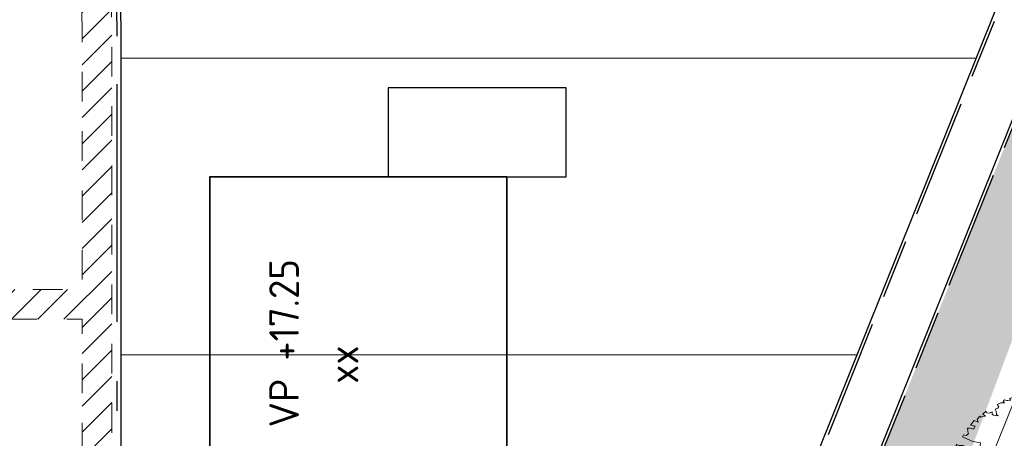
# Model space of a CAD drawing. Header units: metres. Extents: x 174282 to 175177, y 462028 to 462851.
# Tile 601 of 636: x 174694 to 174727, y 462437 to 462451. Entities that reach past the tile are written whole.
import ezdxf
from ezdxf.enums import TextEntityAlignment as Align

# ---------------------------------------------------------------- set-up
doc = ezdxf.new("R2010")
doc.units = ezdxf.units.M
for name, pattern in [('NLCS-HIDDEN', [4, 2, -2]), ('VH-OPSLUITBAND_100X200', [16, 8, -2, 4, -2]), ('VH-OPSLUITBAND_120X250', [26, 16, -4, 2, -4])]:
    doc.linetypes.add(name, pattern=pattern)
for name, color, linetype, lineweight in [('B-ME-GR-BOOM-S', 8, 'Continuous', 20), ('B-ME-WH-WATERGANG_SLOOT_INSTEEK-G', 8, 'Continuous', 20), ('N-PV-KG-GRENS_PERCEEL-G', 1, 'Continuous', 20), ('N-PV-KG-GRENS_UITGEEFBAAR-GEBIED-G', 170, 'Continuous', 30), ('N-WE-KL-TRACE_WENSTRACE-A', 1, 'Continuous', 20), ('N-WE-KL-TRACE_WENSTRACE-G', 7, 'NLCS-HIDDEN', 20), ('N-WE-OG-BEBOUWING_GARAGE-G', 142, 'Continuous', 25), ('N-WE-OG-BEBOUWING_WONINGBOUW-G', 7, 'Continuous', 35), ('N-WE-OG-BEBOUWING_WONINGBOUW_HUISNUMMER-T20', 7, 'Continuous', 25), ('N-WE-OG-BEBOUWING_WONINGBOUW_VLOERPEIL-T20', 7, 'Continuous', 25), ('N-WE-VH-KANTOPSLUITING_ACHTERKANTBAND-G', 50, 'Continuous', 25), ('N-WE-VH-KANTOPSLUITING_OPSLUITBAND_100X200-G', 152, 'VH-OPSLUITBAND_100X200', 25), ('N-WE-VH-KANTOPSLUITING_OPSLUITBAND_120X250-G', 152, 'VH-OPSLUITBAND_120X250', 25)]:
    doc.layers.add(name, color=color, linetype=linetype, lineweight=lineweight)
doc.layers.add('N-WE-GR-GRAS_BERM-NECTAR-ONDER-MAAIMES-V', color=7, linetype='Continuous', lineweight=25, true_color=0xc4ff8a)
doc.styles.add('NLCS-ISO-M500-T20', font='NLCS-ISO.ttf', dxfattribs={"height": 1})

# ---------------------------------------------------------------- blocks, each defined once
blk = doc.blocks.new('boom')
blk.add_lwpolyline([(-0.3058869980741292, 1.961443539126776), (-0.367967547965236, 2.058375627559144), (-0.4348348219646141, 2.112359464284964), (-0.4631247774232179, 2.207472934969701), (-0.5531377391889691, 2.307727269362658), (-0.6209857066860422, 2.375745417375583), (-0.7266629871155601, 2.320002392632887), (-0.8640880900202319, 2.305284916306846), (-0.9726863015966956, 2.266609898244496), (-0.9458113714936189, 2.227808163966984), (-1.008520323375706, 2.215868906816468), (-1.03390285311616, 2.221838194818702), (-1.086159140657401, 2.23527011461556), (-1.117513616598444, 2.197960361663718), (-1.084666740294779, 2.169604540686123), (-1.135430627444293, 2.169604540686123), (-1.165292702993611, 2.165127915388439), (-1.249446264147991, 2.128632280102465), (-1.21374823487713, 2.083561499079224), (-1.238172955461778, 2.046001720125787), (-1.294538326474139, 2.021588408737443), (-1.271991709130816, 1.976517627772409), (-1.266355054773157, 1.907032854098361), (-1.228778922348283, 1.87322959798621), (-1.330235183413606, 1.893887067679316), (-1.364053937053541, 1.910788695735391), (-1.358417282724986, 1.967127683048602), (-1.424176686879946, 1.937080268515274), (-1.482420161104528, 1.940836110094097), (-1.493692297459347, 1.976517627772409), (-1.572603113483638, 1.910788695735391), (-1.514359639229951, 1.867595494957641), (-1.570723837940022, 1.860083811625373), (-1.615815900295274, 1.843182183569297), (-1.638361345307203, 1.865717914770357), (-1.702241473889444, 1.803745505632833), (-1.679694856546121, 1.732382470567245), (-1.763198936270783, 1.76855995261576), (-1.851489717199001, 1.662658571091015), (-1.745539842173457, 1.645008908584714), (-1.784387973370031, 1.57793787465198), (-1.85502083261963, 1.59911855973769), (-1.918591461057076, 1.595588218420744), (-1.900932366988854, 1.475567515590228), (-1.890337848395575, 1.47203717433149), (-1.943312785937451, 1.436737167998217), (-2.006882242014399, 1.450857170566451), (-2.02807127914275, 1.401436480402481), (-1.918591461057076, 1.352016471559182), (-1.794983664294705, 1.295535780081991), (-1.625464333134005, 1.267295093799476), (-1.636060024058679, 1.168454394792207), (-1.590148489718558, 1.140214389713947), (-1.505388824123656, 1.09432404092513), (-1.410034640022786, 1.111974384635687), (-1.304084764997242, 1.076673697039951), (-1.26170551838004, 1.006073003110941), (-1.349996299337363, 1.020193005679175), (-1.417098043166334, 1.059023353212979), (-1.473604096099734, 1.023723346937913), (-1.660781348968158, 0.9248826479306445), (-1.706692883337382, 1.101384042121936), (-1.752603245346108, 1.143744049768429), (-1.862084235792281, 1.073144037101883), (-1.939780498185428, 1.179044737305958), (-2.021009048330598, 1.207284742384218), (-2.112830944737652, 1.207284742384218), (-2.157668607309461, 1.233627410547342), (-2.207795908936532, 1.145943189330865), (-2.162274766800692, 1.111974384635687), (-2.179932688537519, 1.055493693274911), (-2.211717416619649, 1.041373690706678), (-2.265102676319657, 1.033418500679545), (-2.306358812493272, 0.9604088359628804), (-2.285881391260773, 0.9001723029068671), (-2.335325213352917, 0.8507516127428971), (-2.36357765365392, 0.8260412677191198), (-2.23643874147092, 0.7201405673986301), (-2.282350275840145, 0.6777805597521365), (-2.352983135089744, 0.6601302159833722), (-2.42008370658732, 0.6989605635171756), (-2.44127391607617, 0.5859991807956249), (-2.423615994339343, 0.5789391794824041), (-2.374173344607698, 0.5683495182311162), (-2.38476786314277, 0.5048088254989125), (-2.356514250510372, 0.4730384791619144), (-2.374173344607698, 0.3741977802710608), (-2.465995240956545, 0.3035970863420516), (-2.427147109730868, 0.236526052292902), (-2.437742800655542, 0.2012260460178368), (-2.508375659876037, 0.1518053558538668), (-2.487185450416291, 0.02472465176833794), (-2.448337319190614, 0.0106046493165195), (-2.416176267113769, -0.03011826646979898), (-2.416176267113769, -0.1056329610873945), (-2.442840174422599, -0.123401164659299), (-2.460616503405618, -0.1767057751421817), (-2.438396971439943, -0.2344522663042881), (-2.433952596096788, -0.2966413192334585), (-2.398399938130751, -0.2833149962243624), (-2.322850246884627, -0.2433367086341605), (-2.296186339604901, -0.2078003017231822), (-2.247301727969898, -0.2655467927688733), (-2.162863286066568, -0.2744312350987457), (-2.170781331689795, -0.412212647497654), (-2.219308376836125, -0.4221115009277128), (-2.295564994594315, -0.3943947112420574), (-2.347062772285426, -0.448839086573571), (-2.426291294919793, -0.4369604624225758), (-2.417377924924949, -0.5220912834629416), (-2.34508267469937, -0.5537682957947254), (-2.393609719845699, -0.6111823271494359), (-2.349044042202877, -0.6398890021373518), (-2.333198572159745, -0.7101722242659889), (-2.355987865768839, -0.7674179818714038), (-2.336416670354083, -0.8247080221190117), (-2.272109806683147, -0.8247080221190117), (-2.109946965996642, -0.8903817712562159), (-2.049833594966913, -0.8288998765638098), (-1.946385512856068, -0.8219134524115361), (-1.868099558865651, -0.7562390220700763), (-1.954772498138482, -0.8764089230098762), (-2.02606890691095, -0.8764089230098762), (-2.084783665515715, -0.9672351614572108), (-2.196619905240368, -0.9462752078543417), (-2.251139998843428, -1.030114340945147), (-2.214793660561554, -1.112556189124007), (-2.14674231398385, -1.126996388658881), (-2.119881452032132, -1.18313371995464), (-2.127207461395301, -1.255135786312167), (-2.094242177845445, -1.306391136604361), (-2.061276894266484, -1.301509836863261), (-2.033195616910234, -1.347883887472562), (-2.006334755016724, -1.373511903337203), (-1.983137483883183, -1.367409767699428), (-1.962381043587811, -1.402801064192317), (-1.996567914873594, -1.423547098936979), (-1.952614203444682, -1.480904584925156), (-1.881799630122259, -1.473582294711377), (-1.851276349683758, -1.476023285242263), (-1.84517192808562, -1.523617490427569), (-1.869590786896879, -1.535821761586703), (-1.89523006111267, -1.555347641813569), (-1.84293977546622, -1.650591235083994), (-1.701030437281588, -1.636952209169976), (-1.624783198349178, -1.495622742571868), (-1.419942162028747, -1.506018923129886), (-1.30532276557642, -1.364175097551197), (-1.231639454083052, -1.225058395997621), (-1.02696254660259, -1.195052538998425), (-0.9341758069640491, -1.083213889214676), (-0.8714082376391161, -0.9904691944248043), (-0.9478207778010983, -1.181413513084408), (-1.013317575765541, -1.26324698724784), (-1.100645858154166, -1.265974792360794), (-1.141581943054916, -1.377813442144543), (-1.196161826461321, -1.405091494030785), (-1.185246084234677, -1.473285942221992), (-1.253470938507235, -1.566029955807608), (-1.395380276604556, -1.609674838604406), (-1.449211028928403, -1.651869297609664), (-1.586414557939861, -1.683966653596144), (-1.572767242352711, -1.806074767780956), (-1.651909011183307, -1.830624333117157), (-1.512728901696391, -1.953374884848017), (-1.463606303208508, -1.94246366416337), (-1.389922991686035, -1.958829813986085), (-1.264387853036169, -1.937008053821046), (-1.274154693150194, -2.007791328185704), (-1.235320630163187, -2.06854835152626), (-1.186353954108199, -2.065173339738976), (-1.179600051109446, -2.117492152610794), (-1.220123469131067, -2.164747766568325), (-1.117126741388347, -2.220442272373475), (-1.091799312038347, -2.19850197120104), (-1.051275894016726, -2.200189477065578), (-0.9955564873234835, -2.244070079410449), (-0.9499673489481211, -2.220442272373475), (-0.8891822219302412, -2.242381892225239), (-0.8199550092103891, -2.252508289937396), (-0.8030696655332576, -2.225505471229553), (-0.7743658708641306, -2.28626249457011), (-0.7777434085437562, -2.306515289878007), (-0.7000729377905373, -2.313265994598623), (-0.6561731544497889, -2.252508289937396), (-0.5481107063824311, -2.129306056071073), (-0.5362910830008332, -2.119179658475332), (-0.5582409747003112, -2.244070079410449), (-0.5970762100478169, -2.262634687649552), (-0.5514870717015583, -2.309890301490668), (-0.4958825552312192, -2.403423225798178), (-0.4448970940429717, -2.420410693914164), (-0.3735162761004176, -2.376242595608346), (-0.2409529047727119, -2.488361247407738), (-0.1389796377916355, -2.447590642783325), (-0.05400308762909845, -2.457783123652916), (0.0785602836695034, -2.488361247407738), (0.1431426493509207, -2.41361570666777), (0.2791058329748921, -2.410218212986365), (0.3599697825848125, -2.285145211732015), (0.3450814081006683, -2.174336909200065), (0.3782689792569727, -2.059551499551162), (0.3982423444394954, -1.961784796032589), (0.4636675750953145, -2.077842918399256), (0.519553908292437, -2.138910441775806), (0.5372727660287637, -2.232924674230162), (0.5124666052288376, -2.340019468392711), (0.6494309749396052, -2.392442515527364), (0.9663755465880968, -2.28754941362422), (1.000460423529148, -2.199785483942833), (1.181574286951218, -2.196114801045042), (1.293255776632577, -2.126619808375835), (1.326109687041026, -1.995529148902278), (1.392091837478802, -2.040497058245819), (1.416086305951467, -1.956557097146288), (1.509061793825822, -1.956557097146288), (1.632029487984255, -1.8666219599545), (1.47607071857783, -1.668764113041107), (1.524057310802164, -1.632790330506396), (1.587187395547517, -1.556243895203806), (1.665020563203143, -1.590820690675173), (1.632029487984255, -1.674759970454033), (1.775952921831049, -1.717929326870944), (1.890494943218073, -1.594280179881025), (1.896397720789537, -1.480046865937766), (2.008382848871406, -1.480046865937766), (2.048199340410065, -1.412886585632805), (2.000917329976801, -1.286028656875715), (2.092993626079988, -1.310902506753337), (2.130321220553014, -1.261154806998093), (2.172626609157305, -1.221355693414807), (2.115390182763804, -1.149220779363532), (2.182581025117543, -1.096985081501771), (2.272168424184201, -1.069623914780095), (2.239817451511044, -0.9427659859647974), (2.304519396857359, -0.9203794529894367), (2.29207725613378, -0.8930176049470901), (2.080550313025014, -0.8656557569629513), (2.06810817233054, -0.7387978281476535), (1.854092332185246, -0.7910335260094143), (1.744596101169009, -0.7562097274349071), (1.65749759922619, -0.644276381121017), (1.450948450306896, -0.6393017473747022), (1.736858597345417, -0.6042783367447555), (1.796356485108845, -0.6887898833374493), (1.868380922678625, -0.6919203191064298), (1.927878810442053, -0.6418387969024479), (2.059401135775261, -0.7013102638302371), (2.159608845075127, -0.544807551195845), (2.316183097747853, -0.6105385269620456), (2.397601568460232, -0.5667178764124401), (2.428917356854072, -0.4884665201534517), (2.403849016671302, -0.3588439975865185), (2.471286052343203, -0.2970555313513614), (2.465665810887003, -0.2408834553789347), (2.431196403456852, -0.1345072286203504), (2.458827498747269, -0.0654611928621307), (2.48093214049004, -0.00746263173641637), (2.42566994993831, 0.03672726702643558), (2.44224813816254, 0.1416769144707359), (2.469879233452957, 0.1913905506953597), (2.458827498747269, 0.3073876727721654), (2.381459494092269, 0.3046258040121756), (2.265409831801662, 0.3791955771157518), (2.182516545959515, 0.3791955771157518), (2.35935485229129, 0.4316704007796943), (2.445011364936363, 0.4316704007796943), (2.431196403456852, 0.4896696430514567), (2.380280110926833, 0.6839297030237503), (2.325674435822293, 0.6644365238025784), (2.274970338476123, 0.7502056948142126), (2.232065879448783, 0.7852924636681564), (2.130657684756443, 0.7580028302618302), (2.255468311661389, 0.9568301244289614), (2.247667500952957, 1.027004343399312), (2.200863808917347, 1.097179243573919), (2.107255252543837, 1.143962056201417), (1.916137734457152, 1.077686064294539), (1.877133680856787, 0.9607290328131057), (1.830329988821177, 0.8710616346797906), (1.670414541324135, 0.8866559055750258), (1.533902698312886, 0.7657999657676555), (1.697717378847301, 0.9841204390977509), (1.818628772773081, 0.9880186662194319), (1.845931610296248, 1.151759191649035), (1.900536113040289, 1.198542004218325), (1.998045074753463, 1.22193341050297), (2.017222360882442, 1.394816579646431), (1.920916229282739, 1.451441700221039), (1.912237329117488, 1.565008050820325), (1.781351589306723, 1.716587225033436), (1.70282295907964, 1.706775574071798), (1.570305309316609, 1.760739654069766), (1.462328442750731, 1.741116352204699), (1.393614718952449, 1.824515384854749), (1.413246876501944, 1.903007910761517), (1.408339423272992, 2.006030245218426), (1.348060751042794, 2.065731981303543), (1.279852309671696, 2.105967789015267), (1.188162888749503, 2.123849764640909), (1.163563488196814, 2.169674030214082), (1.084173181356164, 2.192027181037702), (1.018201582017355, 2.250144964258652), (0.9432849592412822, 2.259085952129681), (0.8782699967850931, 2.241509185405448), (0.9028096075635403, 2.123770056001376), (0.8635452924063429, 2.084523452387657), (0.745752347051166, 2.020747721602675), (0.6623150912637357, 2.059994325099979), (0.6837140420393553, 2.248067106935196), (0.4365452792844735, 2.192450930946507), (0.495441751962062, 2.285661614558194), (0.4709009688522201, 2.423024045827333), (0.3187523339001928, 2.457364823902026), (0.2794880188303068, 2.413212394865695), (0.1567864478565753, 2.413212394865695), (0.08316527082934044, 2.462270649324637), (0.02917742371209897, 2.418118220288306), (-0.05691346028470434, 2.454903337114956), (-0.1622366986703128, 2.452458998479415), (-0.3862238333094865, 2.424999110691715), (-0.3586719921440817, 2.258476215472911), (-0.2992636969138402, 2.118135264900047), (-0.3058869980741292, 1.961443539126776)])
blk.add_circle((0, 0), 0.12)

msp = doc.modelspace()

# ---------------------------------------------------------------- hatches: boundary and pattern name
at = {"layer": 'N-WE-GR-GRAS_BERM-NECTAR-ONDER-MAAIMES-V'}
h = msp.add_hatch(color=256, dxfattribs=at)
h.dxf.hatch_style = 1
edge = h.paths.add_edge_path()
edge.add_arc((174692.1804956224, 462419.5909664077), 21.99999999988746, 313.9731383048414, 338.1210783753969)
edge.add_line((174712.5959106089, 462411.3927452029), (174729.3292659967, 462453.0625642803))
edge.add_arc((174722.8267852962, 462455.6737664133), 7.007184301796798, 338.1210783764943, 382.860176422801)
edge.add_line((174729.2835948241, 462458.3959424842), (174727.2873007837, 462466.9280550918))
edge.add_arc((174745.0086944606, 462471.0744036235), 18.19999999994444, 106.96414815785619, 193.168839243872, ccw=False)
edge.add_line((174739.6984211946, 462488.4824764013), (174745.3698931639, 462484.9937201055))
edge.add_line((174745.3698931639, 462484.9937201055), (174743.0914998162, 462478.4499658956))
edge.add_line((174743.0914998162, 462478.4499658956), (174739.5753510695, 462470.9766412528))
edge.add_line((174739.5753510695, 462470.9766412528), (174733.943370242, 462457.2036683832))
edge.add_line((174733.943370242, 462457.2036683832), (174728.7332756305, 462444.7345011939))
edge.add_line((174728.7332756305, 462444.7345011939), (174723.8505601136, 462431.7300442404))
edge.add_line((174723.8505601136, 462431.7300442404), (174719.746990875, 462422.7412276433))
edge.add_line((174719.746990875, 462422.7412276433), (174715.9310953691, 462411.9907123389))
edge.add_line((174715.9310953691, 462411.9907123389), (174710.2265331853, 462399.3815638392))
edge.add_line((174710.2265331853, 462399.3815638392), (174705.9203886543, 462385.5204808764))
edge.add_line((174705.9203886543, 462385.5204808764), (174702.8855621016, 462380.1516529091))
edge.add_line((174702.8855621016, 462380.1516529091), (174697.940973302, 462369.4874835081))
edge.add_line((174697.940973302, 462369.4874835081), (174696.631422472, 462370.1879981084))
edge.add_arc((174687.3754168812, 462373.9730160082), 9.99999999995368, 337.759089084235, 365.7485078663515)
edge.add_line((174697.3251281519, 462374.9746375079), (174696.5915472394, 462382.2617397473))
edge.add_arc((174700.5714317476, 462382.662388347), 3.999999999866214, 132.2628169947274, 185.7485078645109, ccw=False)
edge.add_arc((174693.3080820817, 462390.6551195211), 6.79999999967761, 312.2628169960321, 379.1817505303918)
edge.add_arc((174703.5084776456, 462394.2036305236), 4.000000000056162, 134.7908955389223, 199.1817505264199, ccw=False)
edge.add_line((174700.6903918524, 462397.0423613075), (174707.4555587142, 462403.7583277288))
at = {"layer": 'N-WE-KL-TRACE_WENSTRACE-A'}
h = msp.add_hatch(dxfattribs=at)
h.set_pattern_fill('AKL-WENSTRACE', color=256, scale=5, pattern_type=2)
h.set_pattern_definition([(45, (7036.025870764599, -5459.313215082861), (-0.4419417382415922, 0.4419417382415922), [])])
edge = h.paths.add_edge_path()
edge.add_arc((174871.640041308, 462346.1759887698), 277.7267564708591, 167.4909955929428, 170.0783668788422)
edge.add_line((174598.0668715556, 462394.0285963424), (174597.8977231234, 462393.0405319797))
edge.add_arc((174837.8543264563, 462352.4704602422), 243.362080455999, 170.4036096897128, 170.6915752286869)
edge.add_line((174597.6968516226, 462391.8340155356), (174598.7008328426, 462391.7765815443))
edge.add_arc((174850.6854382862, 462350.1896270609), 255.3932578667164, 167.5467652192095, 170.6285132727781, ccw=False)
edge.add_line((174601.3009857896, 462405.263314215), (174631.1794015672, 462402.8880249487))
edge.add_line((174631.1794015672, 462402.8880249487), (174631.1794015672, 462418.5060067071))
edge.add_line((174631.1794015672, 462418.5060067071), (174648.2794015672, 462418.5060067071))
edge.add_line((174648.2794015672, 462418.5060067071), (174648.2794015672, 462426.8823444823))
edge.add_line((174648.2794015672, 462426.8823444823), (174677.4794015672, 462426.8823444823))
edge.add_line((174677.4794015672, 462426.8823444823), (174677.4794015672, 462440.7908352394))
edge.add_line((174677.4794015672, 462440.7908352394), (174695.6675709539, 462440.7908352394))
edge.add_line((174695.6675709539, 462440.7908352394), (174695.6675708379, 462428.3020516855))
edge.add_line((174695.6675708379, 462428.3020516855), (174696.6675708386, 462428.3819349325))
edge.add_line((174696.6675708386, 462428.3819349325), (174696.6675710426, 462450.3258998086))
edge.add_arc((174666.9675710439, 462450.3259000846), 29.69999999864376, 359.9999994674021, 370.5157417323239)
edge.add_line((174696.1687536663, 462455.7463182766), (174694.6737609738, 462463.8002272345))
edge.add_line((174694.6737609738, 462463.8002272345), (174693.7024938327, 462463.5534103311))
edge.add_line((174693.7024938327, 462463.5534103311), (174695.1855488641, 462455.5638126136))
edge.add_arc((174666.9675710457, 462450.3259000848), 28.69999999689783, -5.329113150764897e-07, 10.515741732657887, ccw=False)
edge.add_line((174695.6675710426, 462450.3258998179), (174695.6675709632, 462441.7908352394))
edge.add_line((174695.6675709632, 462441.7908352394), (174683.5675710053, 462441.7908352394))
edge.add_line((174683.5675710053, 462441.7908352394), (174683.5675710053, 462474.9004003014))
edge.add_line((174683.5675710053, 462474.9004003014), (174632.8224872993, 462474.9003244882))
edge.add_line((174632.8224872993, 462474.9003244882), (174610.4028021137, 462476.682655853))
edge.add_line((174610.4028021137, 462476.682655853), (174610.2317172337, 462475.6931018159))
edge.add_line((174610.2317172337, 462475.6931018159), (174632.7828014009, 462473.900324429))
edge.add_line((174632.7828014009, 462473.900324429), (174682.567570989, 462473.9003988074))
edge.add_line((174682.567570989, 462473.9003988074), (174682.5675710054, 462441.7908352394))
edge.add_line((174682.5675710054, 462441.7908352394), (174676.4794015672, 462441.7908352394))
edge.add_line((174676.4794015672, 462441.7908352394), (174676.4794015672, 462427.8823444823))
edge.add_line((174676.4794015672, 462427.8823444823), (174647.2794015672, 462427.8823444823))
edge.add_line((174647.2794015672, 462427.8823444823), (174647.2794015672, 462419.5060067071))
edge.add_line((174647.2794015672, 462419.5060067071), (174630.1794015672, 462419.5060067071))
edge.add_line((174630.1794015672, 462419.5060067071), (174630.1794015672, 462403.9706784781))
edge.add_line((174630.1794015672, 462403.9706784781), (174602.9529161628, 462406.1351432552))
edge.add_line((174602.9529161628, 462406.1351432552), (174605.0146463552, 462432.069345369))
edge.add_line((174605.0146463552, 462432.069345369), (174607.7423055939, 462444.6928849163))
edge.add_line((174607.7423055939, 462444.6928849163), (174610.2027191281, 462475.6420663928))
edge.add_line((174610.2027191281, 462475.6420663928), (174610.3906909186, 462476.6836186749))
edge.add_line((174610.3906909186, 462476.6836186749), (174610.0917890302, 462494.1507060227))
edge.add_line((174610.0917890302, 462494.1507060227), (174594.573118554, 462493.9402302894))
edge.add_line((174594.573118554, 462493.9402302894), (174593.9422332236, 462530.8076091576))
edge.add_line((174593.9422332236, 462530.8076091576), (174592.9444635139, 462530.6687209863))
edge.add_line((174592.9444635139, 462530.6687209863), (174593.5903141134, 462492.9268087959))
edge.add_line((174593.5903141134, 462492.9268087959), (174609.1089845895, 462493.1372845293))
edge.add_line((174609.1089845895, 462493.1372845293), (174609.3713832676, 462477.8033545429))
edge.add_line((174609.3713832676, 462477.8033545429), (174606.8246991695, 462445.7689882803))
edge.add_line((174606.8246991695, 462445.7689882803), (174581.0353072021, 462447.8192062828))
edge.add_line((174581.0353072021, 462447.8192062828), (174581.09273299, 462446.81148599))
edge.add_line((174581.09273299, 462446.81148599), (174606.7365046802, 462444.7728445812))
edge.add_line((174606.7365046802, 462444.7728445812), (174604.0577947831, 462432.3758413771))
edge.add_line((174604.0577947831, 462432.3758413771), (174601.9778609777, 462406.2126586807))
edge.add_line((174601.9778609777, 462406.2126586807), (174600.5059680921, 462406.3296719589))

# ---------------------------------------------------------------- linework, layer by layer
at = {"layer": 'B-ME-WH-WATERGANG_SLOOT_INSTEEK-G'}
msp.add_lwpolyline([(174735.4715005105, 462458.9446241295), (174719.5907471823, 462419.5142797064), (174712.4147626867, 462400.6510472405), (174704.8279010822, 462381.5236207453), (174697.3428314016, 462362.4395456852), (174689.2945885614, 462343.4406359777), (174687.8497777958, 462338.8945179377), (174684.7501937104, 462318.704484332), (174682.5371537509, 462298.817173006), (174680.9050577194, 462277.6378016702), (174679.7402840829, 462260.9546811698), (174679.1487384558, 462252.6316690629), (174679.6844743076, 462247.5085952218), (174679.0728473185, 462245.9955844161), (174677.7460215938, 462244.642675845), (174646.7433779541, 462253.0238288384), (174629.6444792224, 462258.0968777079), (174616.2893949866, 462261.3954567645), (174614.2493288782, 462262.0021213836), (174613.8696732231, 462260.5406025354), (174615.2393840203, 462260.0755571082)], dxfattribs=at)
at = {"layer": 'N-PV-KG-GRENS_PERCEEL-G'}
for points in [[(174696.9675710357, 462449.5909664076), (174725.7799417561, 462449.5909664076)], [(174696.9675709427, 462439.5909664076), (174721.7642402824, 462439.5909664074)]]:
    msp.add_lwpolyline(points, dxfattribs=at)
at = {"layer": 'N-PV-KG-GRENS_UITGEEFBAAR-GEBIED-G'}
msp.add_lwpolyline([(174693.9658089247, 462469.2579310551), (174696.4637151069, 462455.8010699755, -0.0459158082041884), (174696.9675710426, 462450.3258998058, -2.650890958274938e-12), (174696.9675708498, 462429.5909664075), (174717.7485388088, 462429.5909664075), (174727.4733191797, 462453.8078571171, 0.3186510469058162), (174726.1237011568, 462459.4423524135), (174717.196004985, 462467.2365203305, 0.1482360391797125), (174709.2615212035, 462470.81211395), (174705.187170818, 462471.3408766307)], format="xyb", close=True, dxfattribs=at)
at = {"layer": 'N-WE-KL-TRACE_WENSTRACE-G', "ltscale": 0.5, "flags": 128}
for points in [[(174602.8196748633, 462637.3520638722, 0.04318538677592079), (174600.3170870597, 462627.9729559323), (174594.8775345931, 462621.2165697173), (174594.5584503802, 462597.2957508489), (174594.958302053, 462597.2904152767), (174594.7134778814, 462578.9431135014), (174594.3033468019, 462578.1946979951), (174593.6844746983, 462531.7996495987), (174593.9421617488, 462530.8117859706), (174594.573118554, 462493.9402302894), (174610.0917890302, 462494.1507060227), (174610.3906909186, 462476.6836186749), (174632.8224872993, 462474.9003244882), (174683.5675710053, 462474.9004003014), (174683.5675710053, 462441.7908352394), (174695.6675709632, 462441.7908352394), (174695.6675710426, 462450.3258998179, 0.04591580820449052), (174695.1855488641, 462455.5638126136), (174693.7024938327, 462463.5534103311)], [(174694.6737609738, 462463.8002272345), (174696.1687536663, 462455.7463182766, -0.0459158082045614), (174696.6675710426, 462450.3258998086), (174696.6675708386, 462428.3819349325)]]:
    msp.add_lwpolyline(points, format="xyb", dxfattribs=at)
msp.add_lwpolyline([(174695.6675708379, 462428.3020516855), (174695.6675709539, 462440.7908352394), (174677.4794015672, 462440.7908352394), (174677.4794015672, 462426.8823444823), (174648.2794015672, 462426.8823444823), (174648.2794015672, 462418.5060067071), (174631.1794015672, 462418.5060067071), (174631.1794015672, 462402.8880249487)], dxfattribs=at)
at = {"layer": 'N-WE-OG-BEBOUWING_GARAGE-G'}
msp.add_lwpolyline([(174705.9675709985, 462445.5909663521), (174711.9675709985, 462445.5909662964), (174711.9675710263, 462448.5909662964), (174705.9675710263, 462448.5909663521)], close=True, dxfattribs=at)
at = {"layer": 'N-WE-OG-BEBOUWING_WONINGBOUW-G'}
msp.add_lwpolyline([(174699.967570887, 462433.5909664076), (174699.9675709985, 462445.5909664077), (174709.9675709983, 462445.590966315), (174709.9675708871, 462433.590966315), (174699.967570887, 462433.5909664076)], dxfattribs=at)
at = {"layer": 'N-WE-VH-KANTOPSLUITING_ACHTERKANTBAND-G'}
for points in [[(174605.6870329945, 462494.3909930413), (174610.2866389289, 462494.4533763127), (174610.5806788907, 462477.2704079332), (174632.8462987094, 462475.5003245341), (174684.3453832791, 462475.5004011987), (174692.3995134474, 462470.8996461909), (174705.1347853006, 462473.2636086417), (174709.5060495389, 462472.6963129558, -0.1482360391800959), (174718.4455679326, 462468.6678108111), (174727.3739392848, 462460.8730534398, -0.31869301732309), (174729.2364686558, 462453.0998289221), (174712.5031132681, 462411.4300098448, -0.3063084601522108), (174692.1804956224, 462397.6909664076), (174676.2794015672, 462397.6909664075), (174676.2794015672, 462401.6909664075), (174648.4794015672, 462401.6909664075), (174648.4794015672, 462400.9816843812), (174629.9794015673, 462400.9816843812), (174629.9794015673, 462402.3815301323), (174601.3758165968, 462404.6554722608)], [(174696.9675708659, 462429.5909664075), (174717.7485388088, 462429.5909664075), (174727.4733191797, 462453.8078571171, 0.3186510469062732), (174726.1237011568, 462459.4423524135), (174717.196004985, 462467.2365203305, 0.1482360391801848), (174709.2615212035, 462470.81211395), (174705.1871708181, 462471.3408766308), (174693.9658089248, 462469.2579310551), (174694.2943191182, 462467.4881624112)], [(174692.4261803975, 462467.1416688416), (174694.2943191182, 462467.4881624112), (174696.4637151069, 462455.8010699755, -0.04591580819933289), (174696.9675710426, 462450.3258998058), (174696.9675708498, 462427.5909664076)]]:
    msp.add_lwpolyline(points, format="xyb", dxfattribs=at)
at = {"layer": 'N-WE-VH-KANTOPSLUITING_OPSLUITBAND_100X200-G', "ltscale": 0.5}
for points in [[(174605.6853220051, 462494.4909790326), (174610.384919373, 462494.5547184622), (174610.67911081, 462477.3628982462), (174632.8502673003, 462475.6003245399), (174684.3719316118, 462475.6004012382), (174692.4172936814, 462471.0046548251), (174705.1320281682, 462473.3648050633), (174709.5189194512, 462472.7954813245, -0.1482360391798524), (174718.5113344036, 462468.743141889), (174727.4397715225, 462460.9483270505, -0.3186930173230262), (174729.3292659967, 462453.0625642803), (174712.5959106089, 462411.3927452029, -0.3063084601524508), (174692.1804956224, 462397.5909664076), (174676.1794015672, 462397.5909664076), (174676.1794015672, 462401.5909664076), (174648.5794015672, 462401.5909664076), (174648.5794015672, 462400.8816843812), (174629.8794015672, 462400.8816843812), (174629.8794015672, 462402.2891644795), (174601.4553183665, 462404.5488364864)], [(174696.9675708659, 462429.4909664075), (174717.8161435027, 462429.4909664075), (174727.5661165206, 462453.7705924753, 0.3186538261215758), (174726.189506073, 462459.5176499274), (174717.2617714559, 462467.3118514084, 0.1482360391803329), (174709.2743911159, 462470.9112823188), (174705.1844136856, 462471.4420730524), (174693.8492378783, 462469.338000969), (174694.1959960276, 462467.4699259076)]]:
    msp.add_lwpolyline(points, format="xyb", dxfattribs=at)
at = {"layer": 'N-WE-VH-KANTOPSLUITING_OPSLUITBAND_120X250-G', "ltscale": 0.5}
msp.add_lwpolyline([(174678.1994015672, 462434.4908352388), (174678.1994015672, 462427.7109664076), (174696.8475708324, 462427.7109664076), (174696.8475710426, 462450.3258998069, 0.04591580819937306), (174696.3457305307, 462455.779169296), (174694.2128356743, 462467.2696207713), (174692.4626815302, 462466.9450278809)], format="xyb", dxfattribs=at)

# ---------------------------------------------------------------- block references
at = {"layer": 'B-ME-GR-BOOM-S', "xscale": 1.5, "yscale": 1.5}
msp.add_blockref('boom', (174728.3555850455, 462434.7263113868), dxfattribs=at)

# ---------------------------------------------------------------- texts
at = {"layer": 'N-WE-OG-BEBOUWING_WONINGBOUW_HUISNUMMER-T20', "style": 'NLCS-ISO-M500-T20'}
msp.add_text('xx', height=0.9999999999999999, rotation=90.00271091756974, dxfattribs=at).set_placement((174704.9675818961, 462439.264829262), align=Align.CENTER)
at = {"layer": 'N-WE-OG-BEBOUWING_WONINGBOUW_VLOERPEIL-T20', "style": 'NLCS-ISO-M500-T20'}
msp.add_text('VP +17.25', height=0.9999999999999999, rotation=90.00271091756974, dxfattribs=at).set_placement((174702.9675819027, 462439.9828776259), align=Align.CENTER)

doc.saveas('drawing.dxf')
